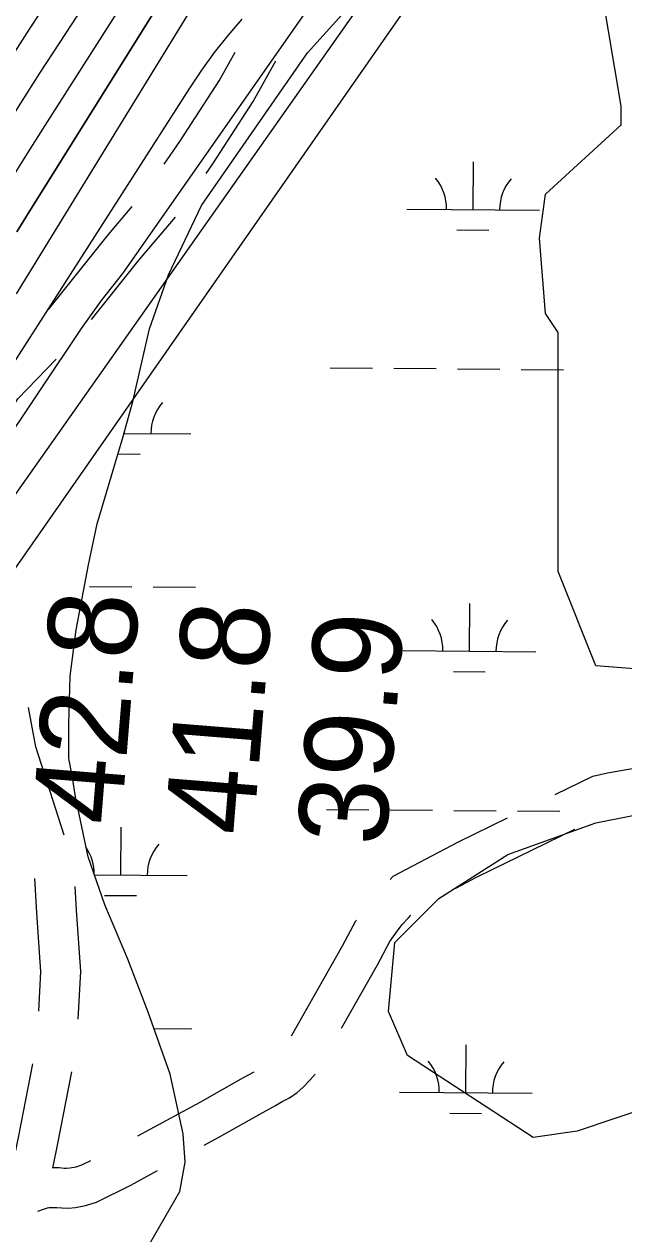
# Model space of a CAD drawing. Extents: x 3271442 to 3309282, y 752266 to 777610.
# Drawn here: x 3288625 to 3289076, y 760687 to 761598 of the extents above; entities that cross this region are included whole.
import ezdxf

# ---------------------------------------------------------------- set-up
doc = ezdxf.new("R2010")
doc.units = 0
for name, color, linetype in [('V-RIVR-RANG', 7, 'Continuous'), ('V-ROAD-CNTR', 7, 'Continuous'), ('V-RRAP-FSHR', 7, 'Continuous'), ('V-SITE-VEGE', 7, 'Continuous'), ('V-TOPO-DPTH', 7, 'Continuous'), ('V-TOPO-MAJR', 7, 'Continuous'), ('V-TOPO-MINR', 7, 'Continuous'), ('V-TOPO-WATR', 7, 'Continuous'), ('V-WETL-SWMP', 7, 'Continuous')]:
    doc.layers.add(name, color=color, linetype=linetype)

msp = doc.modelspace()

# ---------------------------------------------------------------- linework, layer by layer
at = {"layer": 'V-ROAD-CNTR'}
for points in [[(3288730.05, 761492.43), (3288741.81, 761509.52), (3288771.47, 761555.21), (3288783.51, 761576.84)], [(3288761.6, 761485.36), (3288766.76, 761492.84), (3288797.18, 761539.73), (3288814.22, 761570.31)], [(3288642.94, 761382.99), (3288688.12, 761439.52), (3288706.01, 761460.57)], [(3288675.25, 761375.37), (3288711.27, 761420.44), (3288738.67, 761452.67)], [(3288602.75, 761261.37), (3288602.52, 761263.53), (3288602.58, 761276.1), (3288608.09, 761297.29), (3288619.68, 761315.73), (3288648.61, 761345.59)], [(3288654.63, 760987.05), (3288633.26, 761053.65), (3288627.87, 761083.22)], [(3289024.65, 761017.64), (3289053.14, 761031.56), (3289064.13, 761033.95), (3289120.31, 761043.7)], [(3288900.35, 760953.69), (3288902.73, 760956.15), (3288951.83, 760982.08), (3288988.7, 761000.09)], [(3288949.94, 760947.16), (3288965.42, 760955.33), (3289039.54, 760991.53)], [(3288635.49, 760854.54), (3288637.2, 760884.19), (3288634.04, 760928.52), (3288632.55, 760954.33)], [(3288665.19, 760848.44), (3288667.26, 760884.4), (3288663.98, 760930.45), (3288662.95, 760948.24)], [(3288825.97, 760835.75), (3288864.5, 760903.77), (3288874.59, 760922.5), (3288874.9, 760922.95)], [(3288863.8, 760841.68), (3288890.76, 760889.26), (3288900.22, 760906.83), (3288905.11, 760913.92), (3288909.48, 760919.64), (3288914.07, 760924.71), (3288915.95, 760926.66)], [(3288611.41, 760716.82), (3288620.42, 760760.57), (3288631.06, 760814.87)], [(3288646.04, 760736.27), (3288649.83, 760754.66), (3288660.45, 760808.82)], [(3288710.29, 760760.42), (3288757.09, 760785.99), (3288789.85, 760804.45), (3288797.84, 760808.73)], [(3288760.22, 760753.51), (3288771.65, 760759.75), (3288804.31, 760778.16), (3288813.93, 760783.32), (3288819.07, 760786.33), (3288824.61, 760789.07), (3288830.16, 760793.26), (3288834.64, 760796.96), (3288839.88, 760802.39), (3288843.89, 760807.02)], [(3288646, 760736.61), (3288650.91, 760736.59), (3288654.67, 760736.18), (3288656.5, 760736.17), (3288659.02, 760736.41), (3288663.66, 760737.29), (3288668.06, 760738.64), (3288674.85, 760741.97)], [(3288634.78, 760703.7), (3288639.75, 760705.59), (3288642.06, 760706.39), (3288643.13, 760706.62), (3288645.44, 760706.61), (3288649.21, 760706.6), (3288652.96, 760706.19), (3288657.85, 760706.16), (3288663.24, 760706.67), (3288670.87, 760708.12), (3288679.14, 760710.66), (3288704.87, 760723.28), (3288725.12, 760734.33)]]:
    msp.add_lwpolyline(points, dxfattribs=at)
at = {"layer": 'V-RRAP-FSHR'}
msp.add_spline([(3288024.63, 760323.97), (3288039.3, 760373.12), (3288065.44, 760447.36), (3288088.5, 760530.02), (3288126.81, 760603.55), (3288137.93, 760646.78), (3288150.99, 760667.86), (3288170.61, 760680.17), (3288214.86, 760704), (3288256.53, 760693.32), (3288288.02, 760697.88), (3288338.99, 760715), (3288379.97, 760710.81), (3288399.44, 760726.31), (3288427.1, 760792.56), (3288462.02, 760862.23), (3288467.43, 760912.73), (3288487.79, 760995.52), (3288477.56, 761070.97), (3288451.29, 761142.34), (3288448.83, 761210.37), (3288443.25, 761290.39), (3288453.5, 761340.99), (3288468.99, 761381.1), (3288508.98, 761459.84), (3288586.39, 761563.48), (3288616.8, 761609.67), (3288678.43, 761644.56), (3288740.06, 761679.44), (3288795.46, 761719.02), (3288838.61, 761790.36), (3288890.24, 761863.5)], degree=3, dxfattribs=at)
at = {"layer": 'V-SITE-VEGE'}
for points in [[(3289116.95, 761109.9), (3289055.42, 761114.64), (3289027.02, 761185.7), (3289027.02, 761200.11), (3289027.02, 761365.71), (3289017.55, 761379.92), (3289012.81, 761436.76), (3289017.55, 761469.92), (3289074.35, 761522.03), (3289074.35, 761536.24), (3289060.15, 761621.51), (3289027.02, 761668.88), (3289003.35, 761716.25), (3289022.28, 761773.1), (3289045.95, 761796.78), (3289107.48, 761853.63)], [(3289098.02, 760783.04), (3289041.21, 760764.09), (3289008.08, 760759.36), (3288913.41, 760820.94), (3288899.21, 760854.1), (3288903.95, 760906.21), (3288937.08, 760939.37), (3288989.15, 760972.53), (3289055.42, 760996.21), (3289126.42, 761010.42)]]:
    msp.add_lwpolyline(points, dxfattribs=at)
at = {"layer": 'V-TOPO-DPTH'}
for p, q in [((3288826.54, 761774.07), (3288629.55, 761458.53)), ((3288629.55, 761458.53), (3288619.09, 761441.64))]:
    msp.add_line(p, q, dxfattribs=at)
msp.add_lwpolyline([(3288092.9, 760548.2), (3288337.36, 760994.88), (3288345.58, 761011.67), (3288375.95, 761073.3), (3288406.55, 761134.8), (3288437.5, 761196.14), (3288468.69, 761257.35), (3288541.05, 761398.43), (3288553.61, 761422.27), (3288566.49, 761445.94), (3288579.88, 761469.32), (3288593.6, 761492.52), (3288607.68, 761515.51), (3288621.93, 761538.39), (3288636.42, 761561.12), (3288651.06, 761583.76), (3288782.4, 761784.41)], dxfattribs=at)
msp.add_lwpolyline([(3288092.9, 760548.2), (3288337.36, 760994.88), (3288345.58, 761011.67), (3288375.95, 761073.3), (3288406.55, 761134.8), (3288437.5, 761196.14), (3288468.69, 761257.35), (3288541.05, 761398.43), (3288553.61, 761422.27), (3288566.49, 761445.94), (3288579.88, 761469.32), (3288593.6, 761492.52), (3288607.68, 761515.51), (3288621.93, 761538.39), (3288636.42, 761561.12), (3288651.06, 761583.76), (3288782.4, 761784.41)], dxfattribs=at)
at = {"layer": 'V-TOPO-MAJR'}
for p, q in [((3288698.99, 761410.1), (3288959.44, 761782.97)), ((3288682.93, 761389.71), (3288698.99, 761410.1)), ((3288667.72, 761368.6), (3288682.93, 761389.71)), ((3288598.04, 761264.83), (3288667.72, 761368.6))]:
    msp.add_line(p, q, dxfattribs=at)
at = {"layer": 'V-TOPO-MINR'}
for p, q in [((3288589.79, 761148.28), (3289028.4, 761776.55)), ((3288640.28, 761521.57), (3288804.52, 761779.23)), ((3288609.02, 761230.77), (3288989.32, 761770.72)), ((3288618.84, 761394.82), (3288848.48, 761768.93)), ((3288629.55, 761458.53), (3288826.54, 761774.07)), ((3288778.19, 761589.33), (3288788.72, 761601.86)), ((3288768.05, 761576.5), (3288778.19, 761589.33)), ((3288758.51, 761563.22), (3288768.05, 761576.5)), ((3288749.37, 761549.64), (3288758.51, 761563.22)), ((3288608.55, 761329.77), (3288749.37, 761549.64)), ((3288627.75, 761501.72), (3288640.28, 761521.57)), ((3288615.33, 761481.81), (3288627.75, 761501.72)), ((3288619.09, 761441.64), (3288629.55, 761458.53))]:
    msp.add_line(p, q, dxfattribs=at)
msp.add_lwpolyline([(3288049.23, 760555.86), (3288332.21, 761033.71), (3288340.85, 761050.83), (3288349.45, 761067.97), (3288357.98, 761085.14), (3288366.46, 761102.34), (3288374.94, 761119.54), (3288383.48, 761136.7), (3288392.11, 761153.83), (3288400.79, 761170.92), (3288536.95, 761437.42), (3288551.04, 761464.22), (3288565.55, 761490.79), (3288580.68, 761517.01), (3288596.23, 761543), (3288612.25, 761568.7), (3288628.51, 761594.26), (3288645.1, 761619.59)], dxfattribs=at)
at = {"layer": 'V-TOPO-WATR'}
msp.add_lwpolyline([(3288092.9, 760548.2), (3288337.36, 760994.88), (3288345.58, 761011.67), (3288375.95, 761073.3), (3288406.55, 761134.8), (3288437.5, 761196.14), (3288468.69, 761257.35), (3288541.05, 761398.43), (3288553.61, 761422.27), (3288566.49, 761445.94), (3288579.88, 761469.32), (3288593.6, 761492.52), (3288607.68, 761515.51), (3288621.93, 761538.39), (3288636.42, 761561.12), (3288651.06, 761583.76), (3288782.4, 761784.41)], dxfattribs=at)
at = {"layer": 'V-WETL-SWMP'}
for p, q in [((3288838.03, 761576.45), (3288941.8, 761691.49)), ((3288758.13, 761461.31), (3288838.03, 761576.45)), ((3288962.87, 761458.32), (3288963.16, 761494.32)), ((3288733.38, 761409.16), (3288758.13, 761461.31)), ((3288912.87, 761458.73), (3289012.86, 761457.91)), ((3288950.74, 761442.99), (3288974.74, 761442.79)), ((3288718.99, 761368.57), (3288733.38, 761409.16)), ((3288706.48, 761313.78), (3288718.99, 761368.57)), ((3288855.04, 761339.14), (3288887.03, 761338.87)), ((3288903.03, 761338.74), (3288935.03, 761338.48)), ((3288951.03, 761338.34), (3288983.03, 761338.08)), ((3288999.03, 761337.95), (3289031.03, 761337.69)), ((3288699.26, 761287.35), (3288706.48, 761313.78)), ((3288690.09, 761257.07), (3288699.26, 761287.35)), ((3288699.9, 761289.67), (3288750.03, 761289.26)), ((3288700.03, 761289.67), (3288700.04, 761290.18)), ((3288695.3, 761274.28), (3288711.9, 761274.14)), ((3288679.61, 761221.62), (3288690.09, 761257.07)), ((3288673.01, 761190.68), (3288679.61, 761221.62)), ((3288663.75, 761141.68), (3288673.01, 761190.68)), ((3288673.67, 761174.45), (3288705.67, 761174.19)), ((3288721.67, 761174.05), (3288753.67, 761173.79)), ((3288960.13, 761125.66), (3288960.42, 761161.66)), ((3288659.08, 761106.86), (3288663.75, 761141.68)), ((3288910.13, 761126.07), (3289010.12, 761125.25)), ((3288948, 761110.33), (3288972, 761110.13)), ((3288658.27, 761070.73), (3288659.08, 761106.86)), ((3288658.15, 761044.91), (3288658.27, 761070.73)), ((3288660.67, 761032), (3288658.15, 761044.91)), ((3288663.18, 761015.85), (3288660.67, 761032)), ((3288672.65, 760970.64), (3288663.18, 761015.85)), ((3288852.3, 761006.47), (3288884.3, 761006.21)), ((3288900.29, 761006.08), (3288932.29, 761005.81)), ((3288948.29, 761005.68), (3288980.29, 761005.42)), ((3288996.29, 761005.29), (3289028.29, 761005.02)), ((3288697.29, 760957.01), (3288697.59, 760993)), ((3288685.39, 760934.45), (3288672.65, 760970.64)), ((3288677.39, 760957.17), (3288747.29, 760956.59)), ((3288685.16, 760941.67), (3288709.16, 760941.48)), ((3288702.63, 760893.72), (3288685.39, 760934.45)), ((3288717.93, 760853.64), (3288702.63, 760893.72)), ((3288734.5, 760807.1), (3288717.93, 760853.64)), ((3288722.3, 760841.36), (3288750.93, 760841.13)), ((3288957.39, 760793), (3288957.68, 760828.99)), ((3288744.48, 760762.02), (3288734.5, 760807.1)), ((3288907.39, 760793.41), (3289007.38, 760792.58)), ((3288945.26, 760777.66), (3288969.26, 760777.47)), ((3288745.81, 760740.59), (3288744.48, 760762.02)), ((3288741.84, 760718.66), (3288745.81, 760740.59)), ((3288702.16, 760649.8), (3288741.84, 760718.66))]:
    msp.add_line(p, q, dxfattribs=at)
for centre, start, end in [((3288907.63, 761459.25), 358.75626, 40.29992), ((3289018.11, 761458.34), 138.75625, 180.29991), ((3288755.28, 761289.69), 138.75625, 180.29991), ((3288904.89, 761126.59), 358.75626, 40.29992), ((3289015.37, 761125.68), 138.75625, 180.29991), ((3288642.05, 760957.93), 359.20254, 34.37652), ((3288752.54, 760957.02), 138.75625, 180.29991), ((3288902.15, 760793.93), 358.75626, 40.29992), ((3289012.63, 760793.02), 138.75625, 180.29991)]:
    msp.add_arc(centre, 35.25, start, end, dxfattribs=at)

# ---------------------------------------------------------------- texts
at = {"layer": 'V-RIVR-RANG'}
for s, p in [('42.8', (3288697.48, 760993.84)), ('41.8', (3288797.17, 760986.04)), ('39.9', (3288896.85, 760977.99))]:
    msp.add_text(s, height=67, rotation=85.38833, dxfattribs=at).set_placement(p)

doc.saveas('drawing.dxf')
